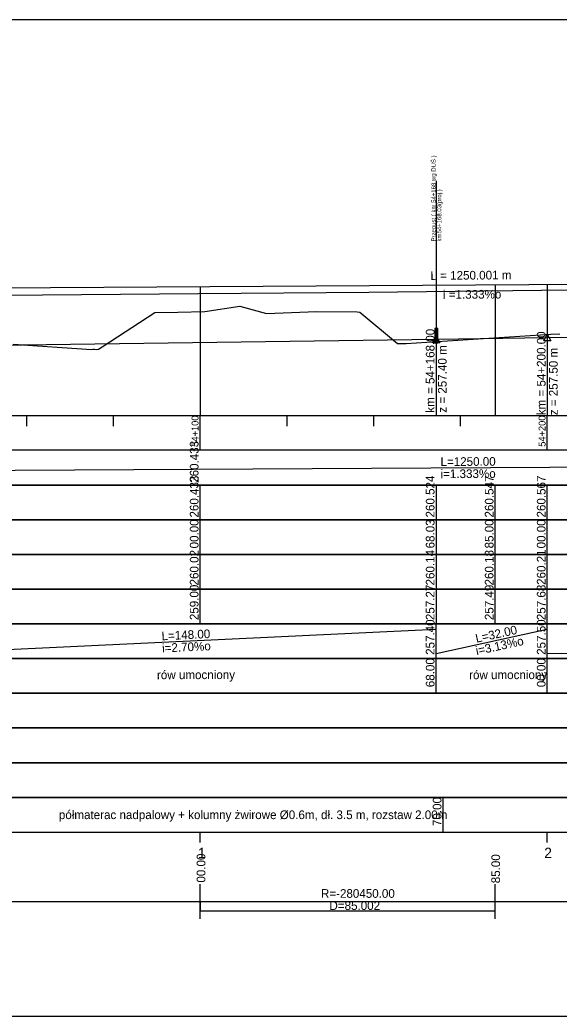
# Model space of a CAD drawing. Extents: x 6445630 to 6518227, y 5499240 to 5511716.
# Drawn here: x 6453279.2 to 6453434.6, y 5508418.3 to 5508705.3 of the extents above; entities that cross this region are included whole.
import ezdxf

# ---------------------------------------------------------------- set-up
doc = ezdxf.new("R2010")
doc.units = 0
for name, color, linetype in [('TOR_PROF-obiekty+opisy', 7, 'Continuous'), ('TOR_PROF-opisy pomocnicze', 7, 'Continuous'), ('TOR_PROF-rowy otwarte', 7, 'Continuous'), ('TOR_PROF-tabelka-geometria T1', 7, 'Continuous'), ('TOR_PROF-tabelka-kilometracja', 7, 'Continuous'), ('TOR_PROF-tabelka-odleglosci T1', 7, 'Continuous'), ('TOR_PROF-tabelka-pochylenia proj T1', 7, 'Continuous'), ('TOR_PROF-tabelka-rodzaj rowu T1', 7, 'Continuous'), ('TOR_PROF-tabelka-rowyT1', 7, 'Continuous'), ('TOR_PROF-tabelka-rurociagi T1', 7, 'Continuous'), ('TOR_PROF-tabelka-rzedne istn T1', 7, 'Continuous'), ('TOR_PROF-tabelka-rzedne proj T1', 7, 'Continuous'), ('TOR_PROF-tabelka-teren istniejacy T1', 7, 'Continuous'), ('TOR_PROF-tabelka-warstwa ochronna T1', 7, 'Continuous'), ('TOR_PROF-tor istniejacy T2', 7, 'Continuous'), ('TOR_PROF-tor projektowany', 7, 'Continuous'), ('TOR_PROF-uklad odniesienia', 7, 'Continuous'), ('TOR_PROF-warstwa ochronna', 7, 'Continuous'), ('TOR_RAMKI-dodatkowe3', 7, 'Continuous'), ('TOR_RAMKI-MASKA WYCIECIA', 7, 'Continuous')]:
    doc.layers.add(name, color=color, linetype=linetype)

msp = doc.modelspace()

# ---------------------------------------------------------------- linework, layer by layer
at = {"layer": 'TOR_PROF-obiekty+opisy'}
msp.add_line((6453399.24, 5508591.29), (6453399.24, 5508658.91), dxfattribs=at)
for points in [[(6453399.69, 5508616.37), (6453398.77, 5508616.37), (6453398.77, 5508612.29), (6453399.69, 5508612.29)], [(6453399.61, 5508615.83), (6453398.86, 5508615.83), (6453398.86, 5508612.83), (6453399.61, 5508612.83)]]:
    msp.add_lwpolyline(points, close=True, dxfattribs=at)
for points in [[(6453399.69, 5508612.29), (6453399.69, 5508616.37), (6453398.77, 5508616.37), (6453398.77, 5508612.29), (6453399.69, 5508612.29)], [(6453399.61, 5508612.83), (6453398.86, 5508612.83), (6453398.86, 5508615.83), (6453399.61, 5508615.83), (6453399.61, 5508612.83)]]:
    msp.add_lwpolyline(points, dxfattribs=at)
at = {"layer": 'TOR_PROF-opisy pomocnicze'}
for p, q in [((6453399.21, 5508613.29), (6453399.21, 5508591.29)), ((6453431.21, 5508613.79), (6453431.21, 5508591.29))]:
    msp.add_line(p, q, dxfattribs=at)
for points in [[(6453399.21, 5508614.29), (6453400.21, 5508612.29), (6453398.21, 5508612.29)], [(6453431.21, 5508614.79), (6453432.21, 5508612.79), (6453430.21, 5508612.79)]]:
    msp.add_lwpolyline(points, close=True, dxfattribs=at)
at = {"layer": 'TOR_PROF-rowy otwarte'}
for p, q in [((6453431.21, 5508613.79), (6454031.21, 5508619.79)), ((6453251.21, 5508611.29), (6453399.21, 5508613.29)), ((6453399.21, 5508613.29), (6453431.21, 5508613.79))]:
    msp.add_line(p, q, dxfattribs=at)
at = {"layer": 'TOR_PROF-tabelka-geometria T1'}
for points in [[(6453331.21, 5508446.29), (6453331.21, 5508456.29)], [(6453416.22, 5508446.29), (6453416.22, 5508456.29)], [(6452331.21, 5508451.29), (6453331.21, 5508451.29), (6453331.21, 5508448.62), (6453416.22, 5508448.62), (6453416.22, 5508451.29), (6453496.22, 5508451.29), (6453496.22, 5508453.96), (6453581.21, 5508453.96), (6453581.21, 5508451.29), (6457347.56, 5508451.29), (6457347.56, 5508448.62), (6457429.11, 5508448.62), (6457429.11, 5508451.29), (6457509.11, 5508451.29), (6457509.11, 5508453.96), (6457590.67, 5508453.96), (6457590.67, 5508451.29), (6459780.93, 5508451.29)], [(6452331.21, 5508451.29), (6462731.21, 5508451.29)]]:
    msp.add_lwpolyline(points, dxfattribs=at)
at = {"layer": 'TOR_PROF-tabelka-kilometracja'}
for points in [[(6453331.21, 5508468.29), (6453331.21, 5508471.29)], [(6453431.21, 5508468.29), (6453431.21, 5508471.29)]]:
    msp.add_lwpolyline(points, dxfattribs=at)
at = {"layer": 'TOR_PROF-tabelka-odleglosci T1'}
msp.add_lwpolyline([(6452331.21, 5508551.29), (6462731.21, 5508551.29), (6462731.21, 5508561.29), (6452331.21, 5508561.29)], close=True, dxfattribs=at)
for points in [[(6453331.21, 5508551.29), (6453331.21, 5508561.29)], [(6453399.24, 5508551.29), (6453399.24, 5508561.29)], [(6453416.22, 5508551.29), (6453416.22, 5508561.29)], [(6453431.21, 5508551.29), (6453431.21, 5508561.29)]]:
    msp.add_lwpolyline(points, dxfattribs=at)
at = {"layer": 'TOR_PROF-tabelka-pochylenia proj T1'}
msp.add_lwpolyline([(6452331.21, 5508571.29), (6462731.21, 5508571.29), (6462731.21, 5508581.29), (6452331.21, 5508581.29)], close=True, dxfattribs=at)
msp.add_lwpolyline([(6452781.21, 5508572.79), (6454031.21, 5508579.79)], dxfattribs=at)
at = {"layer": 'TOR_PROF-tabelka-rodzaj rowu T1'}
for points in [[(6452331.21, 5508511.29), (6462731.21, 5508511.29), (6462731.21, 5508521.29), (6452331.21, 5508521.29)], [(6452331.21, 5508511.29), (6462731.21, 5508511.29), (6462731.21, 5508521.29), (6452331.21, 5508521.29)], [(6452331.21, 5508491.29), (6462731.21, 5508491.29), (6462731.21, 5508501.29), (6452331.21, 5508501.29)]]:
    msp.add_lwpolyline(points, close=True, dxfattribs=at)
for points in [[(6453399.21, 5508511.29), (6453399.21, 5508521.29)], [(6453431.21, 5508511.29), (6453431.21, 5508521.29)]]:
    msp.add_lwpolyline(points, dxfattribs=at)
at = {"layer": 'TOR_PROF-tabelka-rowyT1'}
msp.add_lwpolyline([(6452331.21, 5508521.29), (6462731.21, 5508521.29), (6462731.21, 5508531.29), (6452331.21, 5508531.29)], close=True, dxfattribs=at)
msp.add_lwpolyline([(6452331.21, 5508521.29), (6462731.21, 5508521.29), (6462731.21, 5508531.29), (6452331.21, 5508531.29)], close=True, dxfattribs=at)
msp.add_lwpolyline([(6452331.21, 5508521.29), (6462731.21, 5508521.29), (6462731.21, 5508531.29), (6452331.21, 5508531.29)], close=True, dxfattribs=at)
for points in [[(6453251.21, 5508522.79), (6453399.21, 5508529.79)], [(6453399.21, 5508521.29), (6453399.21, 5508531.29)], [(6453399.21, 5508522.79), (6453431.21, 5508529.79)], [(6453431.21, 5508521.29), (6453431.21, 5508531.29)], [(6453431.21, 5508522.79), (6454031.21, 5508529.79)]]:
    msp.add_lwpolyline(points, dxfattribs=at)
at = {"layer": 'TOR_PROF-tabelka-rurociagi T1'}
msp.add_lwpolyline([(6452331.21, 5508501.29), (6462731.21, 5508501.29), (6462731.21, 5508511.29), (6452331.21, 5508511.29)], close=True, dxfattribs=at)
at = {"layer": 'TOR_PROF-tabelka-rzedne istn T1'}
msp.add_lwpolyline([(6452331.21, 5508541.29), (6462731.21, 5508541.29), (6462731.21, 5508551.29), (6452331.21, 5508551.29)], close=True, dxfattribs=at)
for points in [[(6453331.21, 5508541.29), (6453331.21, 5508551.29)], [(6453399.24, 5508541.29), (6453399.24, 5508551.29)], [(6453416.22, 5508541.29), (6453416.22, 5508551.29)], [(6453431.21, 5508541.29), (6453431.21, 5508551.29)], [(6453331.21, 5508531.29), (6453331.21, 5508541.29)], [(6453331.21, 5508531.29), (6453331.21, 5508541.29)], [(6453331.21, 5508531.29), (6453331.21, 5508541.29)], [(6453331.21, 5508531.29), (6453331.21, 5508541.29)], [(6453399.24, 5508531.29), (6453399.24, 5508541.29)], [(6453416.22, 5508531.29), (6453416.22, 5508541.29)], [(6453416.22, 5508531.29), (6453416.22, 5508541.29)], [(6453416.22, 5508531.29), (6453416.22, 5508541.29)], [(6453416.22, 5508531.29), (6453416.22, 5508541.29)], [(6453431.21, 5508531.29), (6453431.21, 5508541.29)], [(6453431.21, 5508531.29), (6453431.21, 5508541.29)], [(6453431.21, 5508531.29), (6453431.21, 5508541.29)], [(6453431.21, 5508531.29), (6453431.21, 5508541.29)]]:
    msp.add_lwpolyline(points, dxfattribs=at)
at = {"layer": 'TOR_PROF-tabelka-rzedne proj T1'}
msp.add_lwpolyline([(6452331.21, 5508561.29), (6462731.21, 5508561.29), (6462731.21, 5508571.29), (6452331.21, 5508571.29)], close=True, dxfattribs=at)
for points in [[(6453331.21, 5508561.29), (6453331.21, 5508571.29)], [(6453399.24, 5508561.29), (6453399.24, 5508571.29)], [(6453416.22, 5508561.29), (6453416.22, 5508571.29)], [(6453431.21, 5508561.29), (6453431.21, 5508571.29)]]:
    msp.add_lwpolyline(points, dxfattribs=at)
at = {"layer": 'TOR_PROF-tabelka-teren istniejacy T1'}
msp.add_lwpolyline([(6452331.21, 5508531.29), (6462731.21, 5508531.29), (6462731.21, 5508541.29), (6452331.21, 5508541.29)], close=True, dxfattribs=at)
msp.add_lwpolyline([(6452331.21, 5508531.29), (6462731.21, 5508531.29), (6462731.21, 5508541.29), (6452331.21, 5508541.29)], close=True, dxfattribs=at)
msp.add_lwpolyline([(6452331.21, 5508531.29), (6462731.21, 5508531.29), (6462731.21, 5508541.29), (6452331.21, 5508541.29)], close=True, dxfattribs=at)
msp.add_lwpolyline([(6452331.21, 5508531.29), (6462731.21, 5508531.29), (6462731.21, 5508541.29), (6452331.21, 5508541.29)], close=True, dxfattribs=at)
at = {"layer": 'TOR_PROF-tabelka-warstwa ochronna T1'}
msp.add_lwpolyline([(6452331.21, 5508481.29), (6462731.21, 5508481.29), (6462731.21, 5508491.29), (6452331.21, 5508491.29)], close=True, dxfattribs=at)
at = {"layer": 'TOR_PROF-tor istniejacy T2'}
msp.add_lwpolyline([(6453481.89, 5508627.69), (6453429.5, 5508627.34), (6453379.8, 5508626.79), (6453330.72, 5508626.39), (6453285.77, 5508625.99), (6453230.52, 5508625.79), (6453217.87, 5508625.74), (6453187.39, 5508625.69), (6453131.5, 5508625.54), (6453081.9, 5508625.39), (6453029.03, 5508625.29), (6453014.31, 5508625.29), (6452980.68, 5508625.04), (6452930.96, 5508624.99), (6452880.22, 5508624.89), (6452829.41, 5508624.89), (6452780.05, 5508624.79), (6452735.46, 5508624.79), (6452681.99, 5508624.74), (6452629.4, 5508624.69)], dxfattribs=at)
at = {"layer": 'TOR_PROF-tor projektowany'}
msp.add_line((6452781.21, 5508624.79), (6454031.21, 5508633.12), dxfattribs=at)
msp.add_line((6452781.21, 5508624.79), (6454031.21, 5508633.12), dxfattribs=at)
for points in [[(6453331.21, 5508628.46), (6453331.21, 5508596.29), (6453331.21, 5508591.29), (6453331.21, 5508591.29)], [(6453331.21, 5508628.46), (6453331.21, 5508596.29), (6453331.21, 5508591.29), (6453331.21, 5508591.29)], [(6453331.21, 5508628.46), (6453331.21, 5508596.29), (6453331.21, 5508591.29), (6453331.21, 5508591.29)], [(6453416.22, 5508629.02), (6453416.22, 5508596.29), (6453416.22, 5508591.29), (6453416.22, 5508591.29)], [(6453416.22, 5508629.02), (6453416.22, 5508596.29), (6453416.22, 5508591.29), (6453416.22, 5508591.29)], [(6453431.21, 5508629.12), (6453431.21, 5508596.29), (6453431.21, 5508591.29), (6453431.21, 5508591.29)], [(6453431.21, 5508629.12), (6453431.21, 5508596.29), (6453431.21, 5508591.29), (6453431.21, 5508591.29)]]:
    msp.add_lwpolyline(points, dxfattribs=at)
at = {"layer": 'TOR_PROF-uklad odniesienia'}
for p, q in [((6452331.21, 5508591.29), (6462731.21, 5508591.29)), ((6452331.21, 5508591.29), (6462731.21, 5508591.29)), ((6453281.21, 5508588.29), (6453281.21, 5508591.29)), ((6453281.21, 5508588.29), (6453281.21, 5508591.29)), ((6453306.21, 5508588.29), (6453306.21, 5508591.29)), ((6453306.21, 5508588.29), (6453306.21, 5508591.29)), ((6453331.21, 5508581.29), (6453331.21, 5508591.29)), ((6453331.21, 5508581.29), (6453331.21, 5508591.29)), ((6453356.21, 5508588.29), (6453356.21, 5508591.29)), ((6453356.21, 5508588.29), (6453356.21, 5508591.29)), ((6453381.21, 5508588.29), (6453381.21, 5508591.29)), ((6453381.21, 5508588.29), (6453381.21, 5508591.29)), ((6453406.21, 5508588.29), (6453406.21, 5508591.29)), ((6453406.21, 5508588.29), (6453406.21, 5508591.29)), ((6453431.21, 5508581.29), (6453431.21, 5508591.29)), ((6453431.21, 5508581.29), (6453431.21, 5508591.29))]:
    msp.add_line(p, q, dxfattribs=at)
at = {"layer": 'TOR_PROF-warstwa ochronna'}
msp.add_lwpolyline([(6452331.21, 5508471.29), (6462731.21, 5508471.29), (6462731.21, 5508481.29), (6452331.21, 5508481.29)], close=True, dxfattribs=at)
msp.add_lwpolyline([(6453401.21, 5508471.29), (6453401.21, 5508481.29)], dxfattribs=at)
at = {"layer": 'TOR_RAMKI-dodatkowe3'}
for p, q in [((6453302.97, 5508611.06), (6453318.11, 5508620.99)), ((6453318.11, 5508620.99), (6453324.74, 5508621.14)), ((6453324.74, 5508621.14), (6453332.49, 5508621.3)), ((6453332.49, 5508621.3), (6453342.63, 5508622.84)), ((6453342.63, 5508622.84), (6453350.31, 5508620.74)), ((6453350.31, 5508620.74), (6453364.71, 5508621.32)), ((6453364.71, 5508621.32), (6453376.39, 5508621.15)), ((6453376.39, 5508621.15), (6453377.2, 5508621.14)), ((6453377.2, 5508621.14), (6453388.05, 5508612.07)), ((6453432.27, 5508614.76), (6453434.85, 5508614.89)), ((6453388.05, 5508612.07), (6453388.09, 5508612.03)), ((6453388.09, 5508612.03), (6453388.11, 5508612.03)), ((6453388.11, 5508612.03), (6453388.19, 5508612.03)), ((6453388.19, 5508612.03), (6453388.2, 5508612.03)), ((6453388.2, 5508612.03), (6453388.25, 5508612.03)), ((6453388.25, 5508612.03), (6453388.74, 5508612.03)), ((6453388.74, 5508612.03), (6453389.35, 5508612.04)), ((6453389.35, 5508612.04), (6453390.56, 5508612.1)), ((6453390.56, 5508612.1), (6453432.27, 5508614.76)), ((6453277.28, 5508611.89), (6453299.9, 5508610.38)), ((6453299.9, 5508610.38), (6453300.23, 5508610.39)), ((6453300.23, 5508610.39), (6453300.77, 5508610.4)), ((6453300.77, 5508610.4), (6453301.4, 5508610.38)), ((6453301.4, 5508610.38), (6453301.89, 5508610.41)), ((6453301.89, 5508610.41), (6453302.97, 5508611.06))]:
    msp.add_line(p, q, dxfattribs=at)
at = {"layer": 'TOR_RAMKI-MASKA WYCIECIA'}
msp.add_lwpolyline([(6452266.8, 5508418.29), (6454296.8, 5508418.29), (6454296.8, 5508705.29), (6452266.8, 5508705.29)], close=True, dxfattribs=at)

# ---------------------------------------------------------------- texts
at = {"layer": 'TOR_PROF-obiekty+opisy'}
for s, p in [('  Przepust ( km 54+168 wg DUŚ ) ', (6453399.06, 5508640.5)), ('  km54+168,03(proj.) ', (6453400.68, 5508640.5))]:
    msp.add_text(s, height=1.25, rotation=90, dxfattribs=at).set_placement(p)
at = {"layer": 'TOR_PROF-opisy pomocnicze'}
for s, rotation, p in [('L = 1250.001 m', 0.382, (6453397.56, 5508630.4)), ('L = 1250.001 m', 0.382, (6453397.56, 5508630.4)), ('  i =1.333%o', 0.382, (6453399.3, 5508624.91)), ('  i =1.333%o', 0.382, (6453399.3, 5508624.91)), ('km = 54+168.00', 90, (6453398.71, 5508592.13)), ('km = 54+200.00', 90, (6453430.71, 5508591.39)), ('z = 257.40 m', 90, (6453402.21, 5508592.13)), ('z = 257.50 m', 90, (6453434.21, 5508591.39)), ('00.00', 90, (6453332.68, 5508456.74)), ('85.00', 90, (6453417.6, 5508456.55))]:
    msp.add_text(s, height=2.5, rotation=rotation, dxfattribs=at).set_placement(p)
at = {"layer": 'TOR_PROF-tabelka-geometria T1'}
for s, p in [('R=-280450.00', (6453365.99, 5508452.36)), ('D=85.002', (6453368.44, 5508448.86))]:
    msp.add_text(s, height=2.5, dxfattribs=at).set_placement(p)
at = {"layer": 'TOR_PROF-tabelka-kilometracja'}
for s, p in [('1', (6453330.56, 5508463.79)), ('2', (6453430.33, 5508463.79))]:
    msp.add_text(s, height=3, dxfattribs=at).set_placement(p)
at = {"layer": 'TOR_PROF-tabelka-odleglosci T1'}
for s, p in [('00.00', (6453330.71, 5508553.03)), ('68.03', (6453398.71, 5508553.03)), ('85.00', (6453415.72, 5508553.03)), ('00.00', (6453430.71, 5508553.03))]:
    msp.add_text(s, height=2.5, rotation=90, dxfattribs=at).set_placement(p)
at = {"layer": 'TOR_PROF-tabelka-pochylenia proj T1'}
for s, rotation, p in [('260.433', 90, (6453330.71, 5508571.92)), ('L=1250.00', 0.3209, (6453400.45, 5508576.76)), ('i=1.333%o', 0.3209, (6453400.46, 5508573.26))]:
    msp.add_text(s, height=2.5, rotation=rotation, dxfattribs=at).set_placement(p)
at = {"layer": 'TOR_PROF-tabelka-rodzaj rowu T1'}
for s, p in [('68.00', (6453398.71, 5508513.04)), ('00.00', (6453430.71, 5508513.04))]:
    msp.add_text(s, height=2.5, rotation=90, dxfattribs=at).set_placement(p)
at = {"layer": 'TOR_PROF-tabelka-rowyT1'}
for s, rotation, p in [('257.40', 90, (6453398.71, 5508522.36)), ('257.50', 90, (6453430.71, 5508522.36)), ('L=148.00', 2.7079, (6453320.12, 5508526.55)), ('L=32.00', 12.3391, (6453410.81, 5508525.84)), ('i=2.70%o', 2.7079, (6453320.27, 5508523.05)), ('i=3.13%o', 12.3391, (6453410.88, 5508522.27)), ('rów umocniony', 0.087, (6453318.75, 5508515.35)), ('rów umocniony', 0.087, (6453408.69, 5508515.35))]:
    msp.add_text(s, height=2.5, rotation=rotation, dxfattribs=at).set_placement(p)
at = {"layer": 'TOR_PROF-tabelka-rzedne istn T1'}
for s, p in [('260.02', (6453330.71, 5508542.36)), ('260.14', (6453398.71, 5508542.36)), ('260.18', (6453415.72, 5508542.35)), ('260.21', (6453430.71, 5508542.52)), ('259.00', (6453330.71, 5508532.36)), ('257.27', (6453398.71, 5508532.36)), ('257.49', (6453415.72, 5508532.36)), ('257.68', (6453430.71, 5508532.35))]:
    msp.add_text(s, height=2.5, rotation=90, dxfattribs=at).set_placement(p)
at = {"layer": 'TOR_PROF-tabelka-rzedne proj T1'}
for s, p in [('260.433', (6453330.71, 5508561.92)), ('260.524', (6453398.71, 5508561.93)), ('260.547', (6453415.72, 5508561.93)), ('260.567', (6453430.71, 5508561.93))]:
    msp.add_text(s, height=2.5, rotation=90, dxfattribs=at).set_placement(p)
at = {"layer": 'TOR_PROF-uklad odniesienia'}
for s, p in [('54+100', (6453330.71, 5508582.31)), ('54+100', (6453330.71, 5508582.31)), ('54+200', (6453430.71, 5508582.31)), ('54+200', (6453430.71, 5508582.31))]:
    msp.add_text(s, height=2, rotation=90, dxfattribs=at).set_placement(p)
at = {"layer": 'TOR_PROF-warstwa ochronna'}
for s, rotation, p in [('70.00', 90, (6453400.71, 5508473.04)), ('półmaterac nadpalowy + kolumny żwirowe Ø0.6m, dł. 3.5 m, rozstaw 2.00m', 360, (6453290.47, 5508475.04))]:
    msp.add_text(s, height=2.5, rotation=rotation, dxfattribs=at).set_placement(p)

doc.saveas('drawing.dxf')
